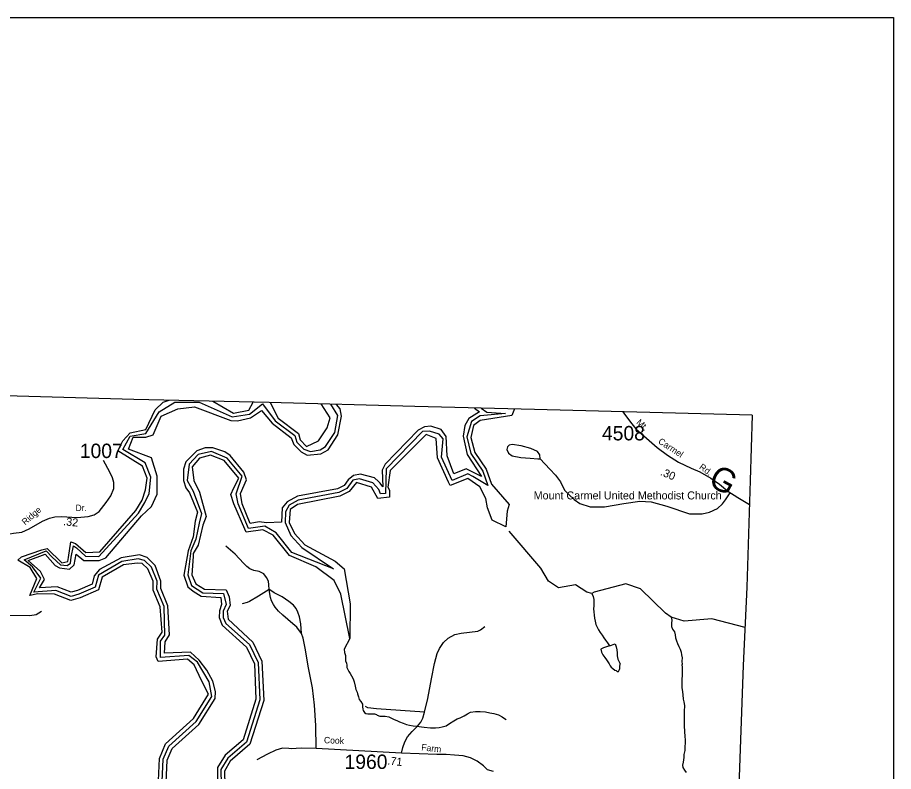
# Model space of a CAD drawing. Extents: x 1551653 to 1702041, y 811336 to 920032.
# Drawn here: x 1687264 to 1696240, y 910465 to 918192 of the extents above; entities that cross this region are included whole.
import ezdxf

# ---------------------------------------------------------------- set-up
doc = ezdxf.new("R2010")
doc.units = 0
for name, color, linetype in [('Old_Level_11', 7, 'Continuous'), ('Old_Level_17', 7, 'Continuous'), ('Old_Level_22', 7, 'Continuous'), ('Old_Level_32', 7, 'Continuous'), ('Old_Level_35', 7, 'Continuous'), ('Old_Level_52', 7, 'Continuous'), ('Old_Level_59', 7, 'Continuous'), ('Old_Level_60', 7, 'Continuous'), ('Old_Level_61', 7, 'Continuous'), ('Old_Level_62', 7, 'Continuous'), ('Old_Level_63', 7, 'Continuous'), ('Old_Level_8', 7, 'Continuous')]:
    doc.layers.add(name, color=color, linetype=linetype)

msp = doc.modelspace()

# ---------------------------------------------------------------- linework, layer by layer
at = {"layer": 'Old_Level_32'}
for points in [[(1693465.419, 914151.785), (1693546.638, 914043.733), (1693601.352, 913975.813), (1693765.492, 913832.426), (1693818.318, 913785.26), (1693924.915, 913706.02), (1694036.228, 913636.213), (1694166.408, 913573.953), (1694256.968, 913534.333), (1694368.282, 913470.186), (1694456.955, 913409.812), (1694542.612, 913338.472), (1694644.111, 913273.473), (1694763.835, 913200.221)], [(1687029.587, 912856.752), (1687109.814, 912886.837), (1687222.632, 912906.894), (1687309.543, 912918.593), (1687383.085, 912952.021), (1687519.302, 913028.904), (1687591.172, 913060.66), (1687647.998, 913074.031), (1687716.525, 913077.375), (1687875.307, 913069.018), (1687987.289, 913079.045), (1688049.13, 913095.76), (1688101.778, 913130.859), (1688171.977, 913221.113), (1688221.283, 913289.64), (1688249.696, 913366.524), (1688250.531, 913426.693), (1688238.832, 913475.163), (1688210.735, 913532.712), (1688145.235, 913650.658)], [(1692141.554, 910463.283), (1692079.366, 910483.398), (1692037.908, 910523.627), (1691975.722, 910570.561), (1691906.625, 910604.086), (1691831.307, 910626.727), (1691741.481, 910633.432), (1691657.876, 910637.61), (1691561.14, 910637.61), (1691198.849, 910652.199), (1690324.299, 910701.505), (1690172.294, 910704.658), (1690068.649, 910697.954), (1690044.885, 910699.727)]]:
    msp.add_lwpolyline(points, dxfattribs=at)
at = {"layer": 'Old_Level_35'}
msp.add_line((1694518.532, 913250.535), (1694568.308, 913319.88), dxfattribs=at)
for points in [[(1692619.341, 913670.173), (1692614.625, 913709.793), (1692591.984, 913743.753), (1692524.065, 913775.826), (1692425.958, 913802.239), (1692333.511, 913815.446), (1692303.324, 913807.9), (1692284.457, 913790.92), (1692278.798, 913766.393), (1692295.778, 913728.659), (1692331.624, 913700.36), (1692420.298, 913681.493), (1692518.404, 913675.833), (1692595.757, 913668.286), (1692619.341, 913670.173)], [(1692619.341, 913670.173), (1692719.334, 913564.519), (1692777.874, 913501.174), (1692827.186, 913432.094), (1692870.268, 913347.553), (1692913.661, 913302.272), (1692968.375, 913251.333), (1693027.805, 913211.712), (1693133.458, 913177.753), (1693278.731, 913175.866), (1693478.718, 913209.826), (1693640.971, 913236.239), (1693756.058, 913228.692), (1693918.311, 913185.299), (1694148.485, 913106.06), (1694280.622, 913105.27), (1694356.055, 913121.394), (1694437.107, 913158.903), (1694487.433, 913207.211), (1694518.532, 913250.535)], [(1689844.194, 912328.595), (1689840.851, 912378.737), (1689835.838, 912415.508), (1689815.781, 912453.949), (1689787.367, 912489.048), (1689741.404, 912515.79), (1689686.249, 912524.147), (1689644.464, 912542.532), (1689614.379, 912565.931), (1689580.951, 912601.03), (1689495.711, 912692.957), (1689398.771, 912774.854)], [(1689844.194, 912328.595), (1689732.212, 912261.74), (1689641.957, 912206.585), (1689618.558, 912198.228), (1689566.745, 912181.514)], [(1690174.71, 911878.158), (1690167.189, 911978.441), (1690153.4, 912048.639), (1690137.522, 912098.78), (1690118.301, 912136.387), (1690091.559, 912169.814), (1690044.342, 912208.256), (1689976.233, 912253.384), (1689894.336, 912296.839), (1689869.265, 912313.553), (1689844.194, 912328.595)], [(1690174.71, 911878.158), (1690124.986, 911944.177), (1690084.873, 911979.276), (1689982.919, 912066.188), (1689939.463, 912107.973), (1689902.693, 912149.758), (1689885.978, 912176.5), (1689867.594, 912214.941), (1689857.565, 912248.369), (1689849.209, 912285.14), (1689844.194, 912328.595)], [(1687184.19, 912066.188), (1687391.441, 912064.517), (1687454.954, 912074.545), (1687508.438, 912107.973)], [(1690324.299, 910701.505), (1690321.374, 910935.499), (1690306.331, 911146.092), (1690285.439, 911323.259), (1690245.744, 911528.839), (1690213.151, 911730.241), (1690192.259, 911832.195), (1690174.71, 911878.158)], [(1691432.842, 911073.388), (1691467.941, 911213.783), (1691506.384, 911416.021), (1691538.14, 911571.459), (1691565.718, 911675.085), (1691589.116, 911725.227), (1691629.23, 911787.068), (1691676.864, 911832.195), (1691743.719, 911868.965), (1691810.575, 911882.337), (1691980.22, 911904.064), (1692008.633, 911915.764), (1692052.09, 911949.192)], [(1691432.842, 911073.388), (1691188.821, 911088.43), (1690941.456, 911108.487), (1690855.38, 911118.515), (1690828.638, 911130.215)], [(1691198.849, 910652.199), (1691212.22, 910710.698), (1691233.948, 910769.196), (1691260.69, 910821.009), (1691307.489, 910874.494), (1691362.645, 910929.648), (1691396.072, 910969.762), (1691416.129, 911009.875), (1691432.842, 911073.388)], [(1690044.885, 910699.727), (1689978.823, 910704.658), (1689909.726, 910684.544), (1689826.81, 910644.314), (1689716.255, 910583.971)]]:
    msp.add_lwpolyline(points, dxfattribs=at)
at = {"layer": 'Old_Level_52'}
for points in [[(1694793.511, 914116.371), (1692562.114, 914175.872), (1691336.319, 914204.173), (1689842.72, 914245.971), (1688457.224, 914278.27), (1687259.326, 914310.071), (1685887.728, 914346.272), (1684226.232, 914390.173), (1683014.535, 914420.373), (1682024.635, 914443.572), (1680977.039, 914471.272), (1654562.258, 915160.404)], [(1694793.511, 914116.371), (1694771.112, 913448.272), (1694739.013, 912354.075), (1694701.511, 911551.626), (1694675.512, 910884.678), (1694647.212, 910124.68), (1694621.313, 909352.483), (1694589.21, 908435.982), (1694557.31, 907517.785), (1694526.313, 906671.488), (1694494.81, 905575.391), (1694462.511, 904638.89), (1694431.113, 903740.693), (1694401.211, 903028.693), (1694341.513, 901762.396), (1694296.113, 900676.5), (1694276.514, 900341.999), (1694256.911, 899834.001), (1694222.111, 899012.002), (1694179.211, 897970.006), (1694143.013, 897029.607), (1694104.312, 896049.209)]]:
    msp.add_lwpolyline(points, dxfattribs=at)
at = {"layer": 'Old_Level_59'}
msp.add_lwpolyline([(1694719.678, 911940.354), (1694378.789, 912030.554), (1694094.791, 912006.768), (1693961.815, 912046.753), (1693903.785, 912086.123), (1693648.701, 912337.62), (1693498.705, 912389.805), (1693172.775, 912301.325), (1693150.116, 912288.407), (1693097.726, 912302.863), (1692981.769, 912377.4), (1692806.757, 912348.18), (1692706.691, 912415.847), (1692625.696, 912548.823), (1692303.661, 912926.324)], dxfattribs=at)
at = {"layer": 'Old_Level_60'}
for p, q in [((1690226.176, 913796.77), (1690348.254, 913853.151)), ((1690131.842, 913199.476), (1690057.144, 913150.376)), ((1687963.306, 912709.487), (1688107.463, 912714.374))]:
    msp.add_line(p, q, dxfattribs=at)
for points in [[(1688107.463, 912714.374), (1688475.544, 913141.321), (1688540.5, 913244.276), (1688575.835, 913352.331), (1688593.503, 913470.211), (1688546.389, 913593.984), (1688293.146, 913751.157), (1688343.491, 913852.545), (1688416.823, 913935.835), (1688580.428, 913970.039), (1688674.263, 914172.821), (1688757.743, 914251.217), (1688817.952, 914269.861)], [(1689265.88, 914259.542), (1689477.736, 914137.772), (1689633.473, 914166.479), (1689677.228, 914249.829)], [(1689852.024, 914245.711), (1689935.002, 914084.253), (1690143.233, 913929.029), (1690160.15, 913863.822), (1690226.176, 913796.77)], [(1690348.254, 913853.151), (1690435.884, 913988.088), (1690466.218, 914089.291), (1690374.707, 914231.083)], [(1692355.747, 914180.637), (1692328.63, 914112.61), (1692004.954, 914061.798)], [(1692004.954, 914061.798), (1691937.461, 914010.984), (1691908.219, 913888.941), (1691949.331, 913735.665), (1692066.826, 913561.883), (1692122.088, 913408.197), (1692300.483, 913202.734), (1692283.156, 913134.452), (1692266.342, 912971.948), (1692128.752, 913040.026), (1692078.514, 913165.62), (1692063.135, 913263.122), (1692001.927, 913382.155), (1691878.625, 913466.029), (1691697.733, 913394.356), (1691681.739, 913429.522), (1691568.345, 913679.275), (1691554.096, 913878.552)], [(1691554.096, 913878.552), (1691452.68, 913917.775), (1691081.574, 913549.573)], [(1690057.144, 913150.376), (1690047.678, 913017.88), (1690103.736, 912902.723), (1690207.209, 912789.452), (1690519.093, 912620.387), (1690612.699, 912541.749), (1690672.575, 912184.241), (1690668.064, 911827.143), (1690577.431, 912283.794), (1690508.225, 912423.947), (1690322.038, 912563.074), (1690050.549, 912677.494), (1689883.944, 912886.339), (1689779.163, 912941.908), (1689607.739, 912916.687), (1689594.103, 912948.367), (1689482.452, 913208.373), (1689448.547, 913303.38), (1689482.195, 913370.728), (1689531.379, 913470.325), (1689382.49, 913652.106), (1689240.491, 913706.547), (1689129.66, 913674.969), (1689053.278, 913587.925), (1689070.506, 913447.958), (1689127.905, 913329.108), (1689197.179, 913077.544), (1689163.904, 912989.48), (1689116.38, 912785.303)], [(1691081.574, 913549.573), (1691058.097, 913378.795), (1691076.732, 913348.219), (1691076.015, 913276.656), (1690955.655, 913263.518)], [(1690737.963, 913425.759), (1690663.963, 913335.096), (1690568.408, 913285.268), (1690131.842, 913199.476)], [(1690955.655, 913263.518), (1690892.801, 913380.412), (1690737.963, 913425.759)], [(1688705.305, 910298.377), (1688718.326, 910598.573), (1688780.252, 910749.491), (1689068.35, 911006.524), (1689219.986, 911255.765), (1689148.931, 911396.016), (1689074.779, 911559.732), (1689004.784, 911615.734), (1688704.997, 911591.845), (1688686.389, 911639.592), (1688699.547, 911819.454), (1688747.791, 911891.836), (1688725.503, 912153.688), (1688652.709, 912323.676), (1688653.632, 912416.872), (1688601.139, 912542.979), (1688541.058, 912597.831), (1688490.125, 912601.413), (1688349.779, 912583.865), (1688130.489, 912456.646), (1688094.967, 912325.009), (1687905.909, 912245.756), (1687811.996, 912216.536), (1687641.802, 912281.128), (1687473.967, 912286.869), (1687390.85, 912266.96), (1687463.202, 912441.802), (1687393.524, 912554.268), (1687267.349, 912631.975), (1687305.29, 912666.414), (1687511.758, 912737.057), (1687567.346, 912750.303), (1687718.227, 912604.602), (1687778.528, 912615.67), (1687785.107, 912659.538), (1687809.229, 912819.659), (1687859.665, 912799.919), (1687963.306, 912709.487)], [(1689116.38, 912785.303), (1689064.92, 912698.524), (1689064.92, 912666.718), (1689049.69, 912479.413), (1689090.98, 912388.649)], [(1689090.98, 912388.649), (1689180.001, 912332.801), (1689403.302, 912327.88), (1689431.702, 912254.779), (1689444.723, 912166.401), (1689412.735, 912108.577), (1689422.109, 912024.54), (1689675.099, 911789.413), (1689768.603, 911594.511), (1689786.647, 911193.634), (1689645.059, 910744.263), (1689443.698, 910572.224), (1689383.515, 910466.725), (1689392.742, 910179.241)]]:
    msp.add_lwpolyline(points, dxfattribs=at)
at = {"layer": 'Old_Level_61'}
for points in [[(1688743.957, 910288.022), (1688758.003, 910589.858), (1688813.778, 910725.808), (1689094.904, 910976.689), (1689254.229, 911235.26), (1689227.444, 911382.919), (1689109.674, 911583.744), (1689020.88, 911652.336), (1688728.055, 911633.012), (1688730.248, 911799.713), (1688774.613, 911861.284), (1688765.385, 912157.379), (1688692.797, 912331.981), (1688693.617, 912416.462), (1688637.638, 912559.281), (1688566.485, 912628.691), (1688501.791, 912645.71), (1688334.776, 912616.285), (1688095.402, 912476.387), (1688061.236, 912354.229), (1687892.273, 912283.383), (1687813.226, 912258.88), (1687656.053, 912318.55), (1687430.555, 912304.048), (1687504.673, 912446.217), (1687419.113, 912561.332), (1687332.643, 912633.742), (1687557.64, 912727.343), (1687618.522, 912660.233), (1687704.992, 912583.408), (1687774.142, 912576.189), (1687808.132, 912599.219), (1687813.615, 912661.732), (1687837.736, 912777.984), (1687867.341, 912757.146), (1687960.539, 912672.699), (1688098.146, 912666.523), (1688504.456, 913113.537), (1688567.983, 913222.664), (1688613.135, 913313.039), (1688630.803, 913480.035), (1688571.91, 913629.349), (1688344.188, 913764.91), (1688416.823, 913900.472), (1688580.223, 913930.054), (1688715.316, 914150.201), (1688875.06, 914251.291), (1689125.498, 914248.197), (1689463.69, 914100.35), (1689642.29, 914127.417), (1689774.447, 914231.071), (1689904.347, 914058.519), (1690105.913, 913906.883), (1690127.341, 913840.446), (1690197.674, 913768.781), (1690266.161, 913745.712), (1690366.124, 913760.169), (1690421.591, 913795.643), (1690514.582, 913938.154), (1690545.032, 914112.448), (1690476.084, 914227.824)], [(1688515.632, 912686.926), (1688327.804, 912655.758), (1688103.272, 912533.444), (1688050.881, 912470.801), (1688027.608, 912383.551), (1687878.535, 912321.01), (1687814.559, 912301.12), (1687670.202, 912355.869), (1687490.555, 912345.55), (1687541.731, 912432.971), (1687499.701, 912513.144), (1687375.034, 912628.831), (1687547.052, 912692.022), (1687650.287, 912574.578), (1687694.404, 912552.502), (1687798.264, 912538.9), (1687843.218, 912581.671), (1687865.148, 912691.343), (1687942.614, 912625.923), (1688100.914, 912626.538), (1688169.709, 912654.323), (1688533.266, 913085.752), (1688637.125, 913179.666), (1688695.463, 913305.568), (1688695.463, 913490.012), (1688637.877, 913677.957), (1688401.118, 913768.839), (1688449.195, 913890.684), (1688580.018, 913890.069), (1688653.119, 913914.368), (1688734.897, 914107.908), (1688907.486, 914182.678), (1689078.807, 914201.236), (1689449.747, 914062.825), (1689518.234, 914058.314), (1689651.21, 914088.457), (1689762.964, 914165.146), (1689873.589, 914032.888), (1690068.491, 913884.84), (1690096.686, 913814.815), (1690169.172, 913740.689), (1690233.866, 913706.65), (1690371.866, 913720.593), (1690446.607, 913762.219), (1690548.108, 913916.213), (1690584.71, 914107.322), (1690569.639, 914182.576), (1690533.986, 914226.33)], [(1691945.527, 914189.891), (1691997.416, 914150.485), (1691888.944, 914082.408), (1691847.523, 914011.05), (1691829.376, 913902.167), (1691872.539, 913713.007), (1692017.903, 913487.669), (1691861.047, 913566.116), (1691735.292, 913514.72), (1691667.681, 913700.017), (1691654.835, 913898.163), (1691606.156, 913971.199), (1691499.332, 914002.308), (1691434.856, 913997.414), (1691369.547, 913962.76), (1691032.544, 913615.094), (1691000.453, 913552.348), (1691006.876, 913380.929), (1690981.265, 913419.355), (1690964.192, 913436.432), (1690921.507, 913472.723), (1690778.514, 913511.148), (1690708.664, 913497.497), (1690652.787, 913455.461), (1690610.341, 913397.329), (1690541.957, 913361.65), (1690133.493, 913285.063), (1690025.635, 913227.956), (1689975.91, 913166.85), (1689967.708, 913018.598), (1689814.329, 913013.779), (1689740.818, 913024.134), (1689646.802, 913005.782), (1689567.857, 913209.296), (1689549.49, 913315.265), (1689611.635, 913455.256), (1689584.363, 913532.561), (1689444.313, 913702.856), (1689390.076, 913740.381), (1689266.122, 913782.314), (1689186.665, 913781.391), (1689101.876, 913749.916), (1688990.635, 913637.65), (1688964.696, 913564.139), (1688963.671, 913446.029), (1688987.354, 913373.44), (1689026.519, 913320.742), (1689108.112, 913123.102)], [(1692013.567, 914188.135), (1692072.568, 914147.614), (1692264.766, 914134.388), (1692003.568, 914110.91), (1691914.473, 914051.65), (1691868.746, 913895.605), (1691910.987, 913724.284), (1692030.942, 913543.428), (1692084.461, 913394.663)], [(1692084.461, 913394.663), (1691930.979, 913488.577), (1691878.625, 913514.72), (1691716.36, 913447.093), (1691608.125, 913687.683), (1691624.837, 913875.203), (1691584.236, 913921.032), (1691486.529, 913953.02), (1691415.683, 913948.509), (1691041.024, 913566.652), (1691034.621, 913314.752), (1690982.613, 913309.977), (1690968.26, 913354.063), (1690904.433, 913421.489), (1690767.616, 913462.638), (1690701.681, 913451.376), (1690637.101, 913366.161), (1690555.182, 913323.51), (1690140.875, 913245.795), (1690046.653, 913193.917), (1690008.719, 913126.558), (1690007.693, 913018.188), (1690064.903, 912882.648), (1690178.707, 912761.36), (1690502.429, 912543.079), (1690075.36, 912710.507), (1689915.215, 912911.355), (1689796.797, 912977.792), (1689631.664, 912956.547), (1689525.206, 913208.886), (1689503.966, 913309.322), (1689565.623, 913492.343), (1689413.452, 913677.533), (1689253.307, 913744.38), (1689115.819, 913712.494), (1689022.008, 913612.839), (1689003.656, 913445.721), (1689064.556, 913336.633), (1689149.677, 913107.256), (1689124.124, 913009.063), (1689090.65, 912846.709), (1689041.168, 912725.879), (1689009.705, 912479.003), (1689047.947, 912372.684), (1689163.289, 912296.507), (1689375.825, 912288.1), (1689402.892, 912176.346), (1689372.75, 912109.192), (1689371.724, 912043.575), (1689398.484, 911982.675), (1689642.496, 911764.909), (1689730.463, 911581.593), (1689746.559, 911199.581), (1689610.302, 910767.228), (1689417.758, 910602.572), (1689348.348, 910485.794), (1689352.859, 910177.191)], [(1689108.112, 913123.102), (1689084.344, 913028.748), (1689064.92, 912868.499), (1689013.458, 912727.86), (1688969.72, 912478.593), (1689011.038, 912357.202), (1689062.473, 912311.879), (1689146.68, 912260.11), (1689348.451, 912248.217), (1689354.295, 912176.654), (1689332.764, 912109.807), (1689331.739, 912044.19), (1689359.729, 911965.245), (1689609.892, 911740.406), (1689692.221, 911568.674), (1689706.472, 911205.425), (1689575.649, 910790.194), (1689391.717, 910633.022), (1689313.182, 910504.864), (1689312.874, 910175.038)], [(1688591.911, 912659.551), (1688515.632, 912686.926)], [(1688782.507, 910277.666), (1688797.681, 910581.246), (1688847.304, 910702.022), (1689121.561, 910946.854), (1689288.576, 911214.652), (1689292.872, 911284.69), (1689266.701, 911391.65), (1689205.635, 911502.978), (1689127.122, 911605.573), (1689037.079, 911688.937), (1688770.717, 911678.582), (1688775.945, 911792.386), (1688821.467, 911865.487), (1688805.165, 912161.172), (1688732.885, 912340.183), (1688733.602, 912416.052), (1688674.137, 912575.685), (1688591.911, 912659.551)]]:
    msp.add_lwpolyline(points, dxfattribs=at)
at = {"layer": 'Old_Level_62'}
for points in [[(1693150.116, 912288.407), (1693162.215, 912258.675), (1693168.981, 912227.507), (1693168.981, 912195.519), (1693168.161, 912163.428), (1693167.853, 912131.44), (1693169.391, 912099.554), (1693173.185, 912067.669), (1693178.106, 912035.988), (1693183.335, 912004.205), (1693189.794, 911972.73), (1693202.507, 911943.715), (1693218.399, 911916.135), (1693236.033, 911889.171), (1693254.078, 911862.412), (1693271.917, 911835.857), (1693290.782, 911809.918), (1693309.134, 911783.774), (1693329.947, 911753.836)], [(1693961.815, 912046.753), (1693967.762, 912015.38), (1693966.121, 911983.392), (1693964.686, 911950.994), (1693974.221, 911921.877), (1693994.726, 911896.86), (1694003.543, 911866.205), (1694006.722, 911834.422), (1694017.487, 911804.587), (1694026.714, 911775.162), (1694042.093, 911747.172), (1694055.626, 911718.055), (1694062.906, 911686.374), (1694068.442, 911660.435), (1694073.671, 911629.062), (1694073.056, 911596.972), (1694075.414, 911561.908)], [(1690668.064, 911827.143), (1690610.649, 911717.132), (1690615.16, 911685.964), (1690623.567, 911655.001), (1690626.335, 911598.92)], [(1693329.947, 911753.836), (1693388.797, 911773.111), (1693398.742, 911742.661), (1693406.124, 911711.801), (1693410.123, 911680.838), (1693409.61, 911648.645), (1693416.889, 911617.477), (1693440.778, 911568.777)], [(1693329.947, 911753.836), (1693299.394, 911743.891), (1693268.842, 911733.741), (1693242.39, 911718.773), (1693247.311, 911687.81), (1693262.793, 911659.615), (1693281.452, 911633.573), (1693301.035, 911608.249), (1693326.256, 911570.007)], [(1690626.335, 911598.92), (1690634.538, 911575.236), (1690638.331, 911553.295), (1690638.228, 911531.15), (1690647.968, 911509.107), (1690657.708, 911489.012), (1690671.549, 911470.865), (1690687.236, 911444.72), (1690702.922, 911414.475), (1690712.56, 911382.385), (1690724.043, 911340.246), (1690731.732, 911306.105), (1690743.42, 911278.013), (1690749.367, 911261.916), (1690759.004, 911231.774), (1690766.694, 911203.682), (1690782.483, 911181.536), (1690800.22, 911153.341), (1690799.81, 911127.3), (1690801.758, 911105.359), (1690807.499, 911091.211), (1690821.237, 911069.065), (1690833.233, 911060.965), (1690855.071, 911054.711), (1690881.113, 911056.454), (1690903.258, 911056.147), (1690923.251, 911055.942), (1690941.09, 911049.79), (1690951.138, 911041.691), (1690976.975, 911033.386), (1691000.966, 911031.13), (1691031.006, 911032.771), (1691068.838, 911026.414), (1691116.615, 911001.91), (1691156.498, 910983.456), (1691178.438, 910975.151), (1691214.22, 910958.85), (1691250.104, 910946.444), (1691280.144, 910940.087), (1691317.976, 910931.68), (1691352.015, 910929.322), (1691429.935, 910920.505), (1691495.859, 910913.738), (1691545.892, 910913.225), (1691585.877, 910914.763), (1691613.969, 910922.453), (1691656.107, 910934.038), (1691690.351, 910957.722), (1691736.692, 910983.148), (1691768.988, 911004.884), (1691801.079, 911016.469), (1691839.321, 911034.104), (1691873.565, 911055.839), (1691905.758, 911073.474), (1691955.893, 911080.855), (1692005.823, 911080.343), (1692059.855, 911075.832), (1692105.684, 911067.22), (1692143.721, 911060.863), (1692191.601, 911046.407), (1692231.381, 911025.902), (1692253.219, 911009.702), (1692271.058, 910997.502)], [(1693326.256, 911570.007), (1693337.842, 911549.194), (1693345.736, 911533.098), (1693363.473, 911518.949), (1693385.311, 911504.698), (1693399.357, 911498.547), (1693407.252, 911488.397), (1693421.195, 911490.345), (1693425.399, 911498.239), (1693433.498, 911510.132), (1693437.6, 911520.077), (1693437.702, 911538.224), (1693440.778, 911568.777)], [(1694117.962, 910453.396), (1694102.276, 910479.643), (1694086.487, 910505.787), (1694080.745, 910529.881), (1694087.102, 910559.818), (1694093.664, 910607.8), (1694096.022, 910637.738), (1694106.377, 910679.671), (1694106.89, 910717.708), (1694107.3, 910757.693), (1694107.607, 910793.68), (1694105.864, 910821.772), (1694097.15, 910933.833), (1694099.61, 910983.866), (1694100.123, 911027.85), (1694098.585, 911079.83), (1694101.353, 911139.808), (1694095.714, 911177.948), (1694089.973, 911206.04), (1694084.539, 911250.126), (1694080.848, 911280.166), (1694073.261, 911324.252), (1694073.774, 911364.237), (1694074.081, 911404.223), (1694078.797, 911454.255), (1694077.157, 911498.342), (1694077.465, 911532.278), (1694075.414, 911561.908)]]:
    msp.add_lwpolyline(points, dxfattribs=at)
at = {"layer": 'Old_Level_63'}
msp.add_lwpolyline([(1633724.041, 918191.523), (1696240.113, 918191.523), (1696240.113, 874749.337), (1633724.041, 874749.337), (1633724.041, 918191.523)], dxfattribs=at)

# ---------------------------------------------------------------- texts
at = {"layer": 'Old_Level_11'}
for s, rotation, p in [('Mt.', 317.4664306, (1693599.984, 914034.141)), ('Carmel', 326.8506722, (1693823.025, 913833.011)), ('Rd.', 324.1118639, (1694242.875, 913572.129)), ('Ridge', 41.2065556, (1687342.978, 912985.931)), ('Cook', 357.6958861, (1690403.448, 910755.264)), ('Farm', 353.4027944, (1691399.558, 910682.217))]:
    msp.add_text(s, height=65.6167, rotation=rotation, dxfattribs=at).set_placement(p)
msp.add_text('Dr.', height=65.6167, dxfattribs=at).set_placement((1687858.5, 913133.752))
at = {"layer": 'Old_Level_17'}
for s, rotation, p in [('.30', 337.15255, (1693844.05, 913505.483)), ('.32', 354.4236472, (1687729.717, 912988.918)), ('.71', 353.2969833, (1691051.79, 910538.227))]:
    msp.add_text(s, height=82.0208, rotation=rotation, dxfattribs=at).set_placement(p)
at = {"layer": 'Old_Level_22'}
msp.add_text('G', height=246.062, rotation=331.4222056, dxfattribs=at).set_placement((1694328.433, 913406.329))
msp.add_text('Mount Carmel United Methodist Church', height=82.02083, dxfattribs=at).set_placement((1692553.572, 913253.043))
at = {"layer": 'Old_Level_8'}
for s, p in [('4508', (1693253.305, 913858.219)), ('1007', (1687902.924, 913677.049)), ('1960', (1690615.555, 910491.033))]:
    msp.add_text(s, height=147.6375, dxfattribs=at).set_placement(p)

doc.saveas('drawing.dxf')
